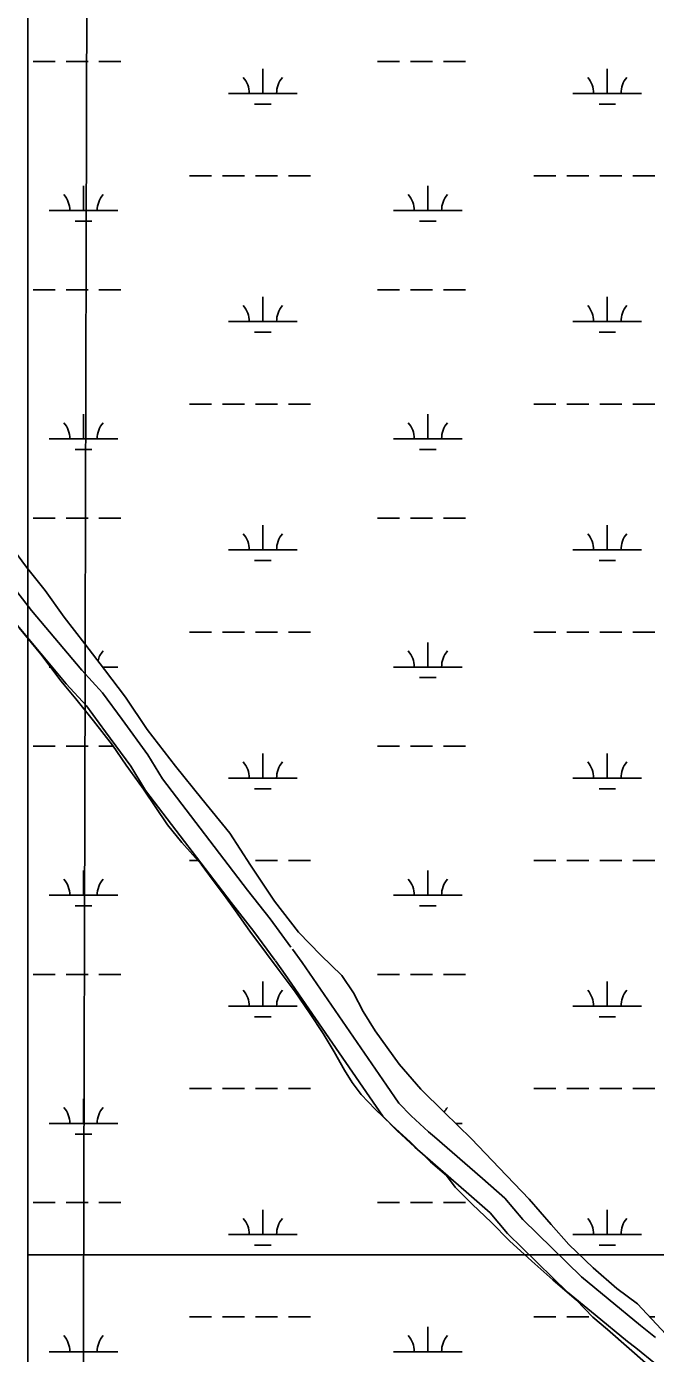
# Model space of a CAD drawing. Extents: x 3161564 to 3199464, y 849354 to 874788.
# Drawn here: x 3191868 to 3192785, y 869973 to 871907 of the extents above; entities that cross this region are included whole.
import ezdxf

# ---------------------------------------------------------------- set-up
doc = ezdxf.new("R2010")
doc.units = 0
for name, color, linetype in [('V-GRID-MAJR', 7, 'Continuous'), ('V-ROAD-CNTR', 7, 'Continuous'), ('V-SITE-VEGE', 7, 'Continuous'), ('V-WETL-SWMP', 7, 'Continuous')]:
    doc.layers.add(name, color=color, linetype=linetype)

msp = doc.modelspace()

# ---------------------------------------------------------------- linework, layer by layer
at = {"layer": 'V-GRID-MAJR'}
msp.add_spline([(3191913.7830000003, 854747.76), (3191928.768, 860808.338), (3191943.758, 866870.86), (3191958.749, 872933.425), (3191958.754, 872935.3250000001)], degree=3, dxfattribs=at)
at = {"layer": 'V-ROAD-CNTR'}
for points in [[(3191729.2795045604, 871293.5613852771), (3191743.581475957, 871265.5424413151), (3191767.7654275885, 871226.0055203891), (3191838.417286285, 871108.094756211), (3191854.3432544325, 871083.7398049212), (3191875.5472120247, 871056.095860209), (3191948.693065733, 870968.9130345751), (3191978.9830051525, 870936.0791002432), (3192007.8349474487, 870896.8941786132), (3192045.303872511, 870845.4772814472), (3192066.4498302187, 870810.4583514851), (3192190.337582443, 870648.477675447), (3192223.323516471, 870606.3537596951), (3192253.518456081, 870565.2378419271)], [(3191702.5595580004, 871279.923412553), (3191717.385528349, 871250.8744706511), (3191742.1014789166, 871210.467551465), (3191812.987337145, 871092.1687880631), (3191829.853303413, 871066.3758396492), (3191852.143258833, 871037.315897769), (3191926.165110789, 870949.091074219), (3191955.8090515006, 870916.9571384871), (3191983.6329958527, 870879.1662140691), (3192020.2939225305, 870828.8593146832), (3192041.619879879, 870793.5403853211), (3192166.611629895, 870630.1157121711), (3192199.417564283, 870588.221795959), (3192230.683501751, 870545.647881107)], [(3192255.818451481, 870562.1058481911), (3192269.921423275, 870542.9018865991), (3192392.712177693, 870364.1252441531), (3192410.8051415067, 870337.911296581), (3192428.742105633, 870319.2793338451), (3192454.3130544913, 870296.172380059), (3192462.7780375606, 870288.805394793)], [(3192231.0995009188, 870545.0818822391), (3192245.4614721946, 870525.5259213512), (3192368.0022271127, 870347.1112781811), (3192387.5011881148, 870318.861334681), (3192407.8541474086, 870297.721376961), (3192434.4070943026, 870273.7264249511)], [(3192462.7780375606, 870288.805394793), (3192532.909897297, 870227.7675168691), (3192565.538832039, 870199.098574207), (3192591.429780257, 870168.159636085), (3192676.9556092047, 870084.5448033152), (3192715.962531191, 870052.5128673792), (3192763.135436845, 870013.8129447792), (3192784.8983933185, 869996.3689796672)], [(3192434.4070943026, 870273.7264249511), (3192513.161936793, 870205.183562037), (3192544.0088750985, 870178.0806162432), (3192569.3858243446, 870147.755676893), (3192656.911649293, 870062.1848480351), (3192696.9285692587, 870029.322913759), (3192744.239474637, 869990.5109913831), (3192756.1644507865, 869980.953010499)], [(3192756.1644507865, 869980.953010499), (3192784.967393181, 869957.8670566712)]]:
    msp.add_lwpolyline(points, dxfattribs=at)
at = {"layer": 'V-SITE-VEGE'}
for p, q in [((3191870.0160000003, 872338.4209999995), (3191870.0160000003, 870116.9119999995)), ((3191870.0160000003, 870116.9119999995), (3193165.571, 870116.9119999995)), ((3193165.571, 870116.9119999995), (3191870.0160000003, 870116.9119999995)), ((3191870.0160000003, 870116.9119999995), (3191870.0160000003, 868394.7989999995))]:
    msp.add_line(p, q, dxfattribs=at)
msp.add_lwpolyline([(3191870.016000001, 868394.7989999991), (3191870.016000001, 872238.721999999), (3190946.207000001, 872238.721999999), (3190945.471000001, 872234.388999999), (3190926.835000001, 872225.7379999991), (3190890.472000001, 872213.6529999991), (3190856.170000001, 872198.327999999), (3190829.088000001, 872184.623999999), (3190797.635000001, 872165.782999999), (3190771.389000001, 872154.633999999), (3190743.606000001, 872145.5589999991), (3190717.681000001, 872136.1769999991), (3190700.852000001, 872125.0029999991), (3190679.885000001, 872106.822999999), (3190668.350000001, 872094.2949999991), (3190649.8570000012, 872088.1249999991), (3190633.119000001, 872085.287999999), (3190609.8940000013, 872081.969999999), (3190589.963000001, 872075.121999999)], dxfattribs=at)
at = {"layer": 'V-WETL-SWMP'}
for p, q in [((3191877.944552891, 871856.1442321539), (3191909.9445528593, 871856.1442321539)), ((3191925.9445528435, 871856.1442321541), (3191957.9445528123, 871856.1442321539)), ((3191973.9445527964, 871856.1442321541), (3192005.9445527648, 871856.1442321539)), ((3192379.8525523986, 871856.1442321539), (3192411.8525523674, 871856.1442321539)), ((3192427.8525523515, 871856.1442321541), (3192459.8525523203, 871856.1442321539)), ((3192475.8525523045, 871856.1442321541), (3192507.8525522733, 871856.1442321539)), ((3192212.7885527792, 871809.7142324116), (3192212.7885526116, 871845.714232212)), ((3192714.6965522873, 871809.7142324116), (3192714.696552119, 871845.714232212)), ((3192162.7885528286, 871809.7142324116), (3192262.7885527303, 871809.7142324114)), ((3192664.696552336, 871809.7142324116), (3192764.696552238, 871809.7142324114)), ((3192200.7885528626, 871794.2832324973), (3192224.788552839, 871794.2832324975)), ((3192702.6965523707, 871794.2832324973), (3192726.696552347, 871794.2832324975)), ((3191951.3525538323, 871638.9012333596), (3191951.3525536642, 871674.9012331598)), ((3192105.944553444, 871689.6432330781), (3192137.9445534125, 871689.6432330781)), ((3192153.9445533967, 871689.6432330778), (3192185.944553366, 871689.6432330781)), ((3192201.9445533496, 871689.6432330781), (3192233.9445533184, 871689.6432330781)), ((3192249.9445533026, 871689.6432330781), (3192281.9445532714, 871689.6432330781)), ((3192453.26055334, 871638.9012333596), (3192453.2605531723, 871674.9012331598)), ((3192607.852552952, 871689.6432330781), (3192639.8525529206, 871689.6432330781)), ((3192655.8525529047, 871689.6432330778), (3192687.8525528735, 871689.6432330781)), ((3192703.8525528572, 871689.6432330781), (3192735.8525528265, 871689.6432330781)), ((3192751.8525528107, 871689.6432330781), (3192783.8525527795, 871689.6432330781)), ((3191901.3525538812, 871638.9012333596), (3192001.3525537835, 871638.9012333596)), ((3192403.2605533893, 871638.9012333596), (3192503.2605532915, 871638.9012333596)), ((3191939.352553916, 871623.4702334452), (3191963.3525538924, 871623.4702334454)), ((3192441.260553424, 871623.4702334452), (3192465.2605534, 871623.4702334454)), ((3191877.9445544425, 871523.4692340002), (3191909.9445544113, 871523.4692340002)), ((3191925.944554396, 871523.4692340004), (3191957.9445543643, 871523.4692340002)), ((3191973.9445543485, 871523.4692340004), (3192005.9445543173, 871523.4692340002)), ((3192379.8525539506, 871523.4692340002), (3192411.8525539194, 871523.4692340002)), ((3192427.8525539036, 871523.4692340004), (3192459.8525538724, 871523.4692340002)), ((3192475.8525538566, 871523.4692340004), (3192507.8525538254, 871523.4692340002)), ((3192212.788554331, 871477.039234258), (3192212.788554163, 871513.0392340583)), ((3192714.696553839, 871477.039234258), (3192714.696553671, 871513.0392340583)), ((3192162.7885543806, 871477.039234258), (3192262.7885542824, 871477.0392342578)), ((3192200.7885544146, 871461.6082343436), (3192224.788554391, 871461.6082343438)), ((3192664.6965538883, 871477.039234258), (3192764.69655379, 871477.0392342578)), ((3192702.6965539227, 871461.6082343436), (3192726.696553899, 871461.6082343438)), ((3192105.944554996, 871356.9682349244), (3192137.9445549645, 871356.9682349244)), ((3192153.9445549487, 871356.9682349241), (3192185.9445549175, 871356.9682349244)), ((3192201.9445549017, 871356.9682349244), (3192233.9445548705, 871356.9682349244)), ((3192249.9445548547, 871356.9682349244), (3192281.9445548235, 871356.9682349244)), ((3192607.852554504, 871356.9682349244), (3192639.8525544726, 871356.9682349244)), ((3192655.852554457, 871356.9682349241), (3192687.852554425, 871356.9682349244)), ((3192703.8525544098, 871356.9682349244), (3192735.8525543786, 871356.9682349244)), ((3192751.8525543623, 871356.9682349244), (3192783.8525543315, 871356.9682349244)), ((3191951.3525553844, 871306.2262352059), (3191951.352555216, 871342.2262350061)), ((3192453.260554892, 871306.2262352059), (3192453.2605547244, 871342.2262350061)), ((3191901.3525554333, 871306.2262352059), (3192001.352555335, 871306.2262352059)), ((3192403.2605549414, 871306.2262352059), (3192503.2605548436, 871306.2262352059)), ((3191939.3525554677, 871290.7952352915), (3191963.352555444, 871290.7952352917)), ((3192441.260554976, 871290.7952352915), (3192465.260554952, 871290.7952352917)), ((3191877.9445559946, 871190.7942358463), (3191909.9445559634, 871190.7942358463)), ((3191925.9445559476, 871190.7942358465), (3191957.944555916, 871190.7942358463)), ((3191973.9445559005, 871190.7942358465), (3192005.9445558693, 871190.7942358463)), ((3192379.8525555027, 871190.7942358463), (3192411.8525554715, 871190.7942358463)), ((3192427.852555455, 871190.7942358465), (3192459.8525554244, 871190.7942358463)), ((3192475.8525554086, 871190.7942358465), (3192507.852555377, 871190.7942358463)), ((3192212.788555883, 871144.3642361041), (3192212.7885557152, 871180.3642359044)), ((3192714.696555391, 871144.3642361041), (3192714.696555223, 871180.3642359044)), ((3191839.679763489, 871158.154437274), (3191868.3627483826, 871119.0824013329)), ((3192162.788555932, 871144.3642361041), (3192262.788555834, 871144.3642361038)), ((3192664.69655544, 871144.3642361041), (3192764.6965553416, 871144.3642361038)), ((3191868.362748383, 871119.0824013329), (3191895.32672449, 871084.9083444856)), ((3192200.788555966, 871128.9332361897), (3192224.7885559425, 871128.9332361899)), ((3192702.6965554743, 871128.9332361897), (3192726.6965554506, 871128.9332361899)), ((3191895.32672449, 871084.9083444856), (3191923.238701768, 871046.2862904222)), ((3191923.238701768, 871046.2862904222), (3191953.4876961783, 871007.355277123)), ((3191889.11357348, 870992.1270787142), (3191857.82189394, 871030.5510328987)), ((3192105.944556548, 871024.2932367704), (3192137.944556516, 871024.2932367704)), ((3192153.9445565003, 871024.2932367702), (3192185.9445564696, 871024.2932367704)), ((3192201.9445564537, 871024.2932367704), (3192233.9445564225, 871024.2932367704)), ((3192249.9445564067, 871024.2932367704), (3192281.944556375, 871024.2932367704)), ((3192607.8525560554, 871024.2932367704), (3192639.852556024, 871024.2932367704)), ((3192655.8525560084, 871024.2932367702), (3192687.852555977, 871024.2932367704)), ((3192703.852555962, 871024.2932367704), (3192735.85255593, 871024.2932367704)), ((3192751.8525559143, 871024.2932367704), (3192783.852555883, 871024.2932367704)), ((3191953.4876961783, 871007.355277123), (3191982.120711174, 870970.020312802)), ((3192453.260556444, 870973.551237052), (3192453.260556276, 871009.5512368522)), ((3191918.2308124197, 870953.4022513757), (3191889.11357348, 870992.1270787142)), ((3191901.3530505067, 870973.5485872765), (3191903.0827609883, 870973.5485872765)), ((3191979.412766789, 870973.551237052), (3192001.352556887, 870973.551237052)), ((3191982.120711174, 870970.020312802), (3192012.509725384, 870929.5223466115)), ((3192403.260556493, 870973.551237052), (3192503.260556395, 870973.551237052)), ((3192441.260556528, 870958.1202371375), (3192465.2605565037, 870958.1202371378)), ((3191939.977563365, 870927.1607940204), (3191918.2308124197, 870953.4022513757)), ((3191965.942679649, 870895.2728780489), (3191939.977563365, 870927.1607940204)), ((3192012.509725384, 870929.5223466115), (3192043.9767022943, 870882.5772916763)), ((3191993.81967643, 870859.4398757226), (3191965.942679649, 870895.2728780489)), ((3192043.976702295, 870882.5772916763), (3192085.2037032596, 870829.2602939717)), ((3191877.9452048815, 870858.11663619), (3191909.945178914, 870858.11663619)), ((3191925.9451659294, 870858.1166361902), (3191957.9451399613, 870858.11663619)), ((3191973.9451269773, 870858.1166361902), (3191994.730594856, 870858.11663619)), ((3192013.770820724, 870830.4579799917), (3191993.81967643, 870859.4398757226)), ((3192212.7885574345, 870811.6892379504), (3192212.788557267, 870847.6892377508)), ((3192379.8525570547, 870858.1192376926), (3192411.852557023, 870858.1192376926)), ((3192427.852557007, 870858.1192376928), (3192459.852556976, 870858.1192376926)), ((3192475.85255696, 870858.1192376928), (3192507.8525569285, 870858.1192376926)), ((3192714.6965569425, 870811.6892379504), (3192714.696556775, 870847.6892377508)), ((3192038.7210719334, 870795.7281615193), (3192013.770820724, 870830.4579799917)), ((3192085.2037032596, 870829.2602939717), (3192123.769672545, 870781.3822208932)), ((3192162.788557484, 870811.6892379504), (3192262.7885573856, 870811.6892379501)), ((3192664.6965569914, 870811.6892379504), (3192764.6965568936, 870811.6892379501)), ((3192073.5421095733, 870743.6891887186), (3192038.7210719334, 870795.7281615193)), ((3192200.7885575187, 870796.258238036), (3192224.7885574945, 870796.2582380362)), ((3192702.6965570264, 870796.258238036), (3192726.6965570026, 870796.2582380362)), ((3192123.769672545, 870781.3822208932), (3192164.6336703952, 870731.3712157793)), ((3192094.8597550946, 870717.7159325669), (3192073.5421095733, 870743.6891887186)), ((3192164.6336703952, 870731.3712157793), (3192194.7236667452, 870684.9762070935)), ((3192122.7436702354, 870686.3088712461), (3192094.8597550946, 870717.7159325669)), ((3192105.945215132, 870691.6157067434), (3192118.0321389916, 870691.6157067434)), ((3192201.9445580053, 870691.6182386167), (3192233.944557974, 870691.6182386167)), ((3192249.9445579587, 870691.6182386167), (3192281.944557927, 870691.6182386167)), ((3192607.852557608, 870691.6182386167), (3192639.8525575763, 870691.6182386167)), ((3192655.8525575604, 870691.6182386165), (3192687.852557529, 870691.6182386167)), ((3192703.8525575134, 870691.6182386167), (3192735.8525574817, 870691.6182386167)), ((3192751.8525574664, 870691.6182386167), (3192783.852557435, 870691.6182386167)), ((3191951.353400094, 870640.873728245), (3191951.353357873, 870676.8737129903)), ((3192140.202990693, 870662.587380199), (3192122.7436702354, 870686.3088712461)), ((3192194.7236667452, 870684.9762070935), (3192229.6257103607, 870632.2283108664)), ((3192453.2605579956, 870640.8762388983), (3192453.260557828, 870676.8762386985)), ((3192156.6605947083, 870640.711094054), (3192140.202990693, 870662.587380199)), ((3191901.3534406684, 870640.873728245), (3192001.353359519, 870640.873728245)), ((3192172.931704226, 870618.2311731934), (3192156.6605947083, 870640.711094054)), ((3192229.6257103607, 870632.2283108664), (3192264.5196788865, 870587.206235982)), ((3192403.260558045, 870640.8762388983), (3192503.260557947, 870640.8762388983)), ((3191939.3534279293, 870625.4427347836), (3191963.353408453, 870625.4427347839)), ((3192193.5628597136, 870588.5402855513), (3192172.931704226, 870618.2311731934)), ((3192441.26055808, 870625.4452389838), (3192465.2605580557, 870625.4452389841)), ((3192217.864858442, 870555.994284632), (3192193.5628597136, 870588.5402855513)), ((3192264.5196788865, 870587.206235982), (3192297.31263439, 870553.6031301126)), ((3192236.688086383, 870531.1164493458), (3192217.864858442, 870555.994284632)), ((3192297.31263439, 870553.6031301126), (3192327.7616158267, 870524.0430859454)), ((3191877.9455950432, 870525.4417771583), (3191909.9455690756, 870525.4417771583)), ((3191925.945556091, 870525.4417771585), (3191957.945530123, 870525.4417771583)), ((3191973.9455171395, 870525.4417771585), (3192005.9454911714, 870525.4417771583)), ((3192212.7893777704, 870479.0117968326), (3192212.78933555, 870515.0117815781)), ((3192259.9835447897, 870500.1547805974), (3192236.688086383, 870531.1164493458)), ((3192327.7616158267, 870524.0430859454), (3192344.928616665, 870498.5860879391)), ((3192379.8525586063, 870525.4442395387), (3192411.852558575, 870525.4442395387)), ((3192427.8525585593, 870525.444239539), (3192459.852558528, 870525.4442395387)), ((3192475.8525585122, 870525.444239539), (3192507.8525584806, 870525.4442395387)), ((3192714.6965584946, 870479.0142397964), (3192714.696558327, 870515.0142395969)), ((3192281.686226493, 870467.838273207), (3192259.9835447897, 870500.1547805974)), ((3192344.928616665, 870498.5860879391), (3192358.937679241, 870471.6342368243)), ((3192162.789418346, 870479.0117968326), (3192262.789337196, 870479.0117968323)), ((3192664.696558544, 870479.0142397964), (3192764.6965584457, 870479.0142397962)), ((3192200.789405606, 870463.5808033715), (3192224.78938613, 870463.5808033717)), ((3192300.523393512, 870439.4883938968), (3192281.686226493, 870467.838273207)), ((3192358.937679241, 870471.6342368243), (3192376.305731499, 870443.3953611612)), ((3192702.6965585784, 870463.583239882), (3192726.6965585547, 870463.5832398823)), ((3192316.7886291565, 870412.668564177), (3192300.523393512, 870439.4883938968)), ((3192376.305731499, 870443.3953611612), (3192411.5497168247, 870394.4603262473)), ((3192331.577679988, 870385.7936009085), (3192316.7886291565, 870412.668564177)), ((3192342.911803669, 870367.8456902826), (3192331.577679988, 870385.7936009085)), ((3192411.5497168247, 870394.4603262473), (3192442.810693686, 870358.198271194)), ((3192105.9456052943, 870358.9408477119), (3192137.9455793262, 870358.9408477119)), ((3192153.945566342, 870358.9408477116), (3192185.9455403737, 870358.9408477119)), ((3192201.94552739, 870358.9408477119), (3192233.945501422, 870358.9408477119)), ((3192249.945488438, 870358.9408477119), (3192281.94546247, 870358.9408477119)), ((3192355.818010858, 870350.3848400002), (3192342.911803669, 870367.8456902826)), ((3192442.810693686, 870358.198271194), (3192477.077714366, 870324.4763203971)), ((3192607.8525591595, 870358.9432404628), (3192639.852559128, 870358.9432404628)), ((3192655.8525591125, 870358.9432404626), (3192687.8525590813, 870358.9432404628)), ((3192703.8525590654, 870358.9432404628), (3192735.852559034, 870358.9432404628)), ((3192751.8525590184, 870358.9432404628), (3192783.8525589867, 870358.9432404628)), ((3191951.3537902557, 870308.1988692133), (3191951.353748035, 870344.1988539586)), ((3192376.5438377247, 870329.1987148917), (3192355.818010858, 870350.3848400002)), ((3192400.6948259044, 870305.8557063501), (3192376.5438377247, 870329.1987148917)), ((3192477.077714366, 870324.4763203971), (3192516.7126581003, 870286.0381865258)), ((3191901.3538308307, 870308.1988692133), (3192001.3537496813, 870308.1988692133)), ((3192427.939877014, 870281.0587432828), (3192400.6948259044, 870305.8557063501)), ((3192493.859534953, 870308.2012407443), (3192503.260559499, 870308.2012407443)), ((3191939.3538180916, 870292.767875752), (3191963.353798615, 870292.7678757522)), ((3192457.0998631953, 870252.4877332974), (3192427.939877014, 870281.0587432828)), ((3192516.7126581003, 870286.0381865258), (3192557.3007519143, 870243.4124097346)), ((3192480.2817393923, 870232.5506438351), (3192457.0998631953, 870252.4877332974)), ((3192557.3007519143, 870243.4124097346), (3192600.6897154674, 870197.7753230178)), ((3192493.111227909, 870215.43971946), (3192480.2817393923, 870232.5506438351)), ((3192518.434263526, 870190.162022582), (3192493.111227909, 870215.43971946)), ((3191877.9459852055, 870192.7669181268), (3191909.945959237, 870192.7669181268)), ((3191925.9459462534, 870192.7669181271), (3191957.9459202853, 870192.7669181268)), ((3191973.945907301, 870192.7669181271), (3192005.945881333, 870192.7669181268)), ((3192379.853577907, 870192.7669181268), (3192411.8535519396, 870192.7669181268)), ((3192427.853538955, 870192.7669181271), (3192459.853512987, 870192.7669181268)), ((3192475.8535000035, 870192.7669181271), (3192507.8534740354, 870192.7669181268)), ((3192545.3098348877, 870164.3307128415), (3192518.434263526, 870190.162022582)), ((3192600.6897154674, 870197.7753230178), (3192632.8936603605, 870160.9721919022)), ((3192212.789767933, 870146.3369378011), (3192212.789725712, 870182.3369225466)), ((3192714.696560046, 870146.3392416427), (3192714.6965598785, 870182.3392414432)), ((3192162.789808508, 870146.3369378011), (3192262.789727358, 870146.3369378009)), ((3192572.3251072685, 870136.933909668), (3192545.3098348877, 870164.3307128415)), ((3192632.8936603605, 870160.9721919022), (3192658.7486509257, 870131.7701694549)), ((3192664.696560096, 870146.3392416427), (3192764.6965599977, 870146.3392416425)), ((3192200.7897957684, 870130.90594434), (3192224.7897762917, 870130.9059443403)), ((3192604.848574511, 870107.3365246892), (3192572.3251072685, 870136.933909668)), ((3192658.7486509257, 870131.7701694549), (3192694.311651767, 870097.7601714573)), ((3192702.69656013, 870130.9082417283), (3192726.6965601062, 870130.9082417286)), ((3192635.430271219, 870080.2973055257), (3192604.848574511, 870107.336524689)), ((3192694.311651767, 870097.7601714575), (3192728.3927573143, 870067.5154225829)), ((3192669.5994264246, 870050.57841768), (3192635.430271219, 870080.2973055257)), ((3192693.8112184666, 870026.0192674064), (3192669.5994264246, 870050.57841768)), ((3192728.3927573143, 870067.5154225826), (3192758.9067783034, 870045.0734725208)), ((3192758.9067783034, 870045.0734725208), (3192799.8446951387, 870001.2332746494)), ((3191951.3541804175, 869975.5240101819), (3191951.354138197, 870011.5239949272)), ((3192105.9459954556, 870026.2659886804), (3192137.945969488, 870026.2659886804)), ((3192153.945956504, 870026.2659886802), (3192185.9459305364, 870026.2659886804)), ((3192201.945917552, 870026.2659886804), (3192233.9458915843, 870026.2659886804)), ((3192249.9458786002, 870026.2659886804), (3192281.945852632, 870026.2659886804)), ((3192453.26177312, 869975.5240101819), (3192453.261730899, 870011.5239949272)), ((3192607.8535881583, 870026.2659886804), (3192639.85356219, 870026.2659886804)), ((3192655.853549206, 870026.2659886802), (3192687.853523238, 870026.2659886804)), ((3192714.8622387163, 870007.8642820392), (3192693.8112184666, 870026.0192674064)), ((3192776.4670765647, 870026.2682423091), (3192783.852560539, 870026.2682423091)), ((3192746.470417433, 869980.1094111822), (3192714.8622387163, 870007.8642820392)), ((3191901.3542209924, 869975.5240101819), (3192001.354139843, 869975.5240101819)), ((3192403.2618136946, 869975.5240101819), (3192503.2617325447, 869975.5240101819)), ((3192770.1564249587, 869959.3804166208), (3192746.4704174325, 869980.1094111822))]:
    msp.add_line(p, q, dxfattribs=at)
for centre, radius, start, end in [((3192157.545616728, 871810.1890355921), 35.246287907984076, 359.228179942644, 40.7718382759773), ((3192268.031488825, 871810.1890355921), 35.246287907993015, 139.22817693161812, 180.77183526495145), ((3192659.453616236, 871810.1890355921), 35.246287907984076, 359.228179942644, 40.7718382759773), ((3192769.9394883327, 871810.1890355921), 35.246287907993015, 139.22817693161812, 180.77183526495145), ((3191896.109617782, 871639.37603654), 35.246287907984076, 359.228179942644, 40.7718382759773), ((3192006.595489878, 871639.37603654), 35.246287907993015, 139.22817693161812, 180.77183526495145), ((3192398.0176172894, 871639.37603654), 35.246287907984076, 359.228179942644, 40.7718382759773), ((3192508.5034893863, 871639.37603654), 35.246287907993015, 139.22817693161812, 180.77183526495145), ((3192157.54561828, 871477.5140374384), 35.246287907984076, 359.228179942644, 40.7718382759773), ((3192268.0314903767, 871477.5140374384), 35.246287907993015, 139.22817693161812, 180.77183526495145), ((3192659.453617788, 871477.5140374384), 35.246287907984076, 359.228179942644, 40.7718382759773), ((3192769.9394898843, 871477.5140374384), 35.246287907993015, 139.22817693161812, 180.77183526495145), ((3191896.109619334, 871306.7010383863), 35.246287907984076, 359.228179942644, 40.7718382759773), ((3192006.5954914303, 871306.7010383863), 35.246287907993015, 139.22817693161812, 180.77183526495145), ((3192398.0176188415, 871306.7010383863), 35.246287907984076, 359.228179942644, 40.7718382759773), ((3192508.5034909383, 871306.7010383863), 35.246287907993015, 139.22817693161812, 180.77183526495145), ((3192157.545619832, 871144.8390392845), 35.246287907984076, 359.228179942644, 40.7718382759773), ((3192268.0314919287, 871144.8390392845), 35.246287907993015, 139.22817693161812, 180.77183526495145), ((3192659.45361934, 871144.8390392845), 35.246287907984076, 359.228179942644, 40.7718382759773), ((3192769.9394914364, 871144.8390392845), 35.246287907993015, 139.22817693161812, 180.77183526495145), ((3192006.595492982, 870974.0260402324), 35.246287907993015, 139.22817693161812, 165.81390496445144), ((3192398.017620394, 870974.0260402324), 35.246287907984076, 359.228179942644, 40.7718382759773), ((3192508.50349249, 870974.0260402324), 35.246287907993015, 139.22817693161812, 180.77183526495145), ((3192157.545621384, 870812.1640411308), 35.246287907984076, 359.228179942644, 40.7718382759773), ((3192268.031493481, 870812.1640411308), 35.246287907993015, 139.22817693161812, 180.77183526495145), ((3192659.4536208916, 870812.1640411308), 35.246287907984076, 359.228179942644, 40.7718382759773), ((3192769.939492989, 870812.1640411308), 35.246287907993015, 139.22817693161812, 180.77183526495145), ((3191896.110508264, 870641.3485312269), 35.24628790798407, 359.2281796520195, 40.77183798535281), ((3192006.5962908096, 870641.3485312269), 35.246287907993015, 139.22817724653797, 180.7718355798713), ((3192398.0176219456, 870641.3510420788), 35.246287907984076, 359.228179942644, 40.7718382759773), ((3192508.503494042, 870641.3510420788), 35.246287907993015, 139.22817693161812, 180.77183526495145), ((3192157.5464859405, 870479.4865998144), 35.24628790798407, 359.2281796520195, 40.77183798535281), ((3192268.0322684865, 870479.4865998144), 35.246287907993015, 139.22817724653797, 180.7718355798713), ((3192659.4536224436, 870479.4890429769), 35.246287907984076, 359.228179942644, 40.7718382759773), ((3192769.9394945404, 870479.4890429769), 35.246287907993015, 139.22817693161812, 180.77183526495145), ((3191896.1108984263, 870308.6736721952), 35.24628790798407, 359.2281796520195, 40.77183798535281), ((3192006.596680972, 870308.6736721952), 35.246287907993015, 139.22817724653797, 180.7718355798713), ((3192508.5034955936, 870308.6760439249), 35.246287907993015, 139.22817693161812, 153.26993397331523), ((3192157.5468761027, 870146.811740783), 35.24628790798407, 359.2281796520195, 40.77183798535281), ((3192268.0326586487, 870146.811740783), 35.246287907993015, 139.22817724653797, 180.7718355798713), ((3192659.453623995, 870146.8140448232), 35.246287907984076, 359.228179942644, 40.7718382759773), ((3192769.939496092, 870146.8140448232), 35.246287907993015, 139.22817693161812, 180.77183526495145), ((3191896.111288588, 869975.9988131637), 35.24628790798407, 359.2281796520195, 40.77183798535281), ((3192006.5970711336, 869975.9988131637), 35.246287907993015, 139.22817724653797, 180.7718355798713), ((3192398.01888129, 869975.9988131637), 35.24628790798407, 359.2281796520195, 40.77183798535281), ((3192508.5046638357, 869975.9988131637), 35.246287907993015, 139.22817724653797, 180.7718355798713)]:
    msp.add_arc(centre, radius, start, end, dxfattribs=at)

doc.saveas('drawing.dxf')
